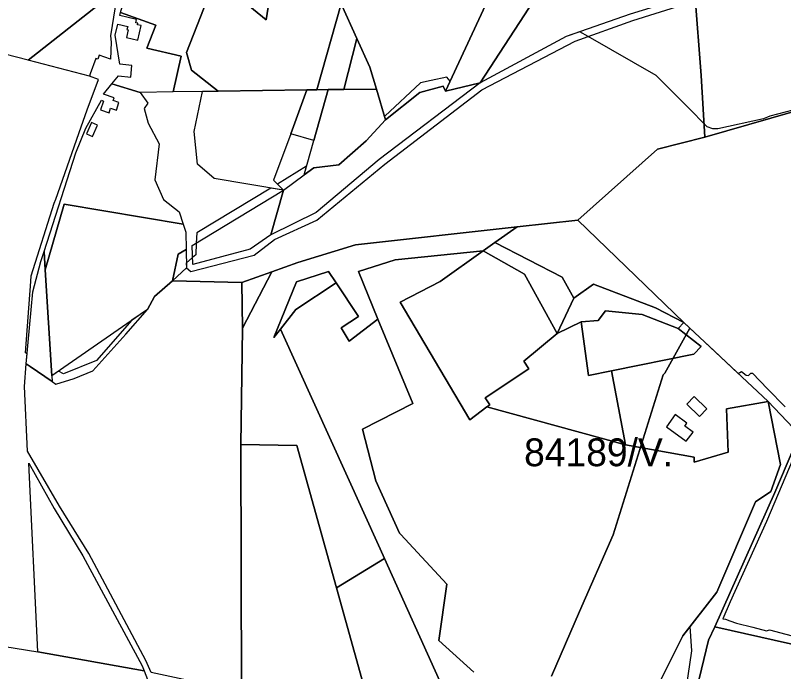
# Model space of a CAD drawing. Extents: x -477304 to -465429, y -1159113 to -1149210.
# Drawn here: x -472845.4 to -472431.3, y -1157341.2 to -1156987.3 of the extents above; entities that cross this region are included whole.
import ezdxf

# ---------------------------------------------------------------- set-up
doc = ezdxf.new("R2010")
doc.units = 0
for name, color, linetype in [('BPEJ_s', 7, 'Continuous'), ('orna_s', 7, 'Continuous'), ('PUPFL_s', 7, 'Continuous'), ('trav_porost_s', 7, 'Continuous'), ('zahrada_s', 7, 'Continuous')]:
    doc.layers.add(name, color=color, linetype=linetype)

msp = doc.modelspace()

# ---------------------------------------------------------------- linework, layer by layer
at = {"layer": 'BPEJ_s'}
for points in [[(-472413.93, -1157035.16), (-472438.8, -1157041.61), (-472442.2, -1157043.1), (-472466.87, -1157048.42), (-472469.42, -1157048.42), (-472472.61, -1157047.35), (-472474.2, -1157045.74), (-472481.59, -1157038.25), (-472500, -1157019.71), (-472536.68, -1156998.73), (-472541.24, -1156996.13), (-472548.47, -1156998.65), (-472594.99, -1157023.68), (-472613.67, -1157028.18), (-472611.13, -1157022.71), (-472612.94, -1157020.6), (-472621.36, -1157022.41), (-472627.13, -1157023.65), (-472646.22, -1157041.72), (-472646.4, -1157041.89), (-472645.86, -1157043.72), (-472656.42, -1157054.91), (-472671.16, -1157067.94), (-472684.61, -1157069.6), (-472689.73, -1157073.37), (-472688.43, -1157068.72), (-472704.2, -1157078.28), (-472700.96, -1157081.64), (-472707.8, -1157080.46), (-472747.58, -1157104.56), (-472747.9, -1157110.14), (-472748.25, -1157116.39), (-472749.89, -1157117.85), (-472753.29, -1157120.9), (-472753.24, -1157123.49), (-472760.71, -1157130.4), (-472770.46, -1157138.84), (-472774.18, -1157145.86), (-472782.62, -1157151.71), (-472801.64, -1157173.49), (-472819.54, -1157180.58), (-472822.18, -1157179.12), (-472825.81, -1157181.64), (-472825.62, -1157184.75), (-472837.37, -1157176.74), (-472839.53, -1157175.27), (-472839.03, -1157169.79), (-472839.98, -1157169.26), (-472837.17, -1157130.86), (-472836.94, -1157127.71), (-472824.44, -1157088.51), (-472823.7, -1157086.42), (-472809.94, -1157047.51), (-472806.7, -1157038.34), (-472800.69, -1157021.86), (-472805.4, -1157020.14), (-472838.58, -1157011.51), (-472798.05, -1156979.63)], [(-472413.93, -1157035.16), (-472438.8, -1157041.61), (-472442.2, -1157043.1), (-472466.87, -1157048.42), (-472469.42, -1157048.42), (-472472.61, -1157047.35), (-472474.2, -1157045.74), (-472481.59, -1157038.25), (-472500, -1157019.71), (-472536.68, -1156998.73), (-472541.24, -1156996.13), (-472548.47, -1156998.65), (-472594.99, -1157023.68), (-472613.67, -1157028.18), (-472611.13, -1157022.71), (-472612.94, -1157020.6), (-472621.36, -1157022.41), (-472627.13, -1157023.65), (-472646.22, -1157041.72), (-472646.4, -1157041.89), (-472645.86, -1157043.72), (-472656.42, -1157054.91), (-472671.16, -1157067.94), (-472684.61, -1157069.6), (-472689.73, -1157073.37), (-472688.43, -1157068.72), (-472704.2, -1157078.28), (-472700.96, -1157081.64), (-472707.8, -1157080.46), (-472747.58, -1157104.56), (-472747.9, -1157110.14), (-472748.25, -1157116.39), (-472749.89, -1157117.85), (-472753.29, -1157120.9), (-472753.24, -1157123.49), (-472760.71, -1157130.4), (-472770.46, -1157138.84), (-472774.18, -1157145.86), (-472782.62, -1157151.71), (-472801.64, -1157173.49), (-472819.54, -1157180.58), (-472822.18, -1157179.12), (-472825.81, -1157181.64), (-472825.62, -1157184.75), (-472837.37, -1157176.74), (-472839.53, -1157175.27), (-472839.03, -1157169.79), (-472839.98, -1157169.26), (-472837.17, -1157130.86), (-472836.94, -1157127.71), (-472824.44, -1157088.51), (-472823.7, -1157086.42), (-472809.94, -1157047.51), (-472806.7, -1157038.34), (-472800.69, -1157021.86), (-472805.4, -1157020.14), (-472838.58, -1157011.51), (-472798.05, -1156979.63)], [(-472598.41, -1157341.54), (-472617.22, -1157324.43), (-472612.94, -1157293.98), (-472637.71, -1157267.17), (-472638.39, -1157266.44), (-472651.15, -1157238.28), (-472658.37, -1157210.44), (-472631.29, -1157196.64), (-472649.99, -1157151.08), (-472660.55, -1157125.36), (-472640.75, -1157119.07), (-472593.21, -1157114.3), (-472586.99, -1157109.88), (-472550.78, -1157128.49), (-472544.51, -1157139.76), (-472533.84, -1157132.21), (-472500.46, -1157145.06), (-472485.08, -1157153), (-472481.89, -1157155.99), (-472495.37, -1157180.28), (-472496.22, -1157181.13), (-472523.25, -1157267.42), (-472541.3, -1157308.75), (-472556.51, -1157343.59)], [(-472593.21, -1157114.3), (-472586.99, -1157109.88), (-472550.78, -1157128.49), (-472544.51, -1157139.76), (-472533.84, -1157132.21), (-472500.46, -1157145.06), (-472485.08, -1157153), (-472481.89, -1157155.99), (-472468.78, -1157168.25), (-472455.78, -1157180.4), (-472454.11, -1157179.43), (-472451.56, -1157181.34), (-472450.28, -1157181.55), (-472449, -1157180.28), (-472448.16, -1157180.28), (-472439.97, -1157188.66), (-472430.5, -1157198.35)], [(-472598.41, -1157341.54), (-472617.22, -1157324.43), (-472612.94, -1157293.98), (-472637.71, -1157267.17), (-472638.39, -1157266.44), (-472651.15, -1157238.28), (-472658.37, -1157210.44), (-472631.29, -1157196.64), (-472649.99, -1157151.08), (-472660.55, -1157125.36), (-472640.75, -1157119.07), (-472593.21, -1157114.3)], [(-472556.51, -1157343.59), (-472541.3, -1157308.75), (-472523.25, -1157267.42), (-472496.22, -1157181.13), (-472495.37, -1157180.28), (-472481.89, -1157155.99), (-472468.78, -1157168.25), (-472455.78, -1157180.4), (-472454.11, -1157179.43), (-472451.56, -1157181.34), (-472450.28, -1157181.55), (-472449, -1157180.28), (-472448.16, -1157180.28), (-472439.97, -1157188.66), (-472430.5, -1157198.35)], [(-472424.19, -1157221.65), (-472440.5, -1157260.24), (-472460.07, -1157303.63), (-472464.14, -1157312.66), (-472462.62, -1157312.99), (-472460.29, -1157313.82)], [(-472424.19, -1157221.65), (-472440.5, -1157260.24), (-472460.07, -1157303.63), (-472464.14, -1157312.66), (-472462.62, -1157312.99), (-472460.29, -1157313.82), (-472456.66, -1157315.11), (-472447.96, -1157317.29), (-472440.5, -1157319.16), (-472439.01, -1157318.73), (-472406.47, -1157327.24)], [(-472460.29, -1157313.82), (-472456.66, -1157315.11), (-472447.96, -1157317.29), (-472440.5, -1157319.16), (-472439.01, -1157318.73), (-472406.47, -1157327.24)], [(-472483.67, -1157349.57), (-472480.91, -1157330), (-472481.7, -1157316.87), (-472485.61, -1157321.95), (-472502.65, -1157355.77)], [(-472483.67, -1157349.57), (-472480.91, -1157330), (-472481.7, -1157316.87), (-472485.61, -1157321.95), (-472502.65, -1157355.77)]]:
    msp.add_lwpolyline(points, dxfattribs=at)
at = {"layer": 'orna_s'}
for points in [[(-472676.83, -1157027.33), (-472683, -1157027.41), (-472669.87, -1156981.12), (-472661.4, -1156999.7), (-472668.39, -1157027.23)], [(-472784.59, -1156995.13), (-472785.56, -1156999.27), (-472779.43, -1157000.71), (-472777.57, -1156992.83), (-472779.54, -1156992.37), (-472779.35, -1156991.58), (-472780.52, -1156991.31), (-472780.09, -1156989.46), (-472789.14, -1156987.32), (-472788.7, -1156985.79), (-472769.76, -1156992.64), (-472774.55, -1157004.99), (-472756.02, -1157009.32), (-472760.45, -1157028.62), (-472778.2, -1157028.9), (-472793.36, -1157024.15), (-472789.83, -1157020), (-472783.26, -1157020.66), (-472782.62, -1157014.29), (-472789.19, -1157013.63), (-472791.63, -1156997.94), (-472790.27, -1156992.12), (-472784.9, -1156993.31), (-472785.29, -1156994.97)], [(-472676.83, -1157027.33), (-472668.39, -1157027.23), (-472650.8, -1157027.03), (-472645.86, -1157043.72), (-472656.42, -1157054.91), (-472671.16, -1157067.94), (-472684.61, -1157069.6), (-472689.73, -1157073.37), (-472684.55, -1157054.88)]]:
    msp.add_lwpolyline(points, close=True, dxfattribs=at)
at = {"layer": 'PUPFL_s'}
for points in [[(-472476.37, -1156975.29), (-472460.19, -1156975.26), (-472426.99, -1156959.38), (-472415.58, -1156949.24), (-472394.67, -1156915.11), (-472375.46, -1156896.76), (-472369.2, -1156880.22), (-472357.97, -1156850.39), (-472351.8, -1156850.64), (-472270.77, -1156853.98), (-472230.8, -1156865.95), (-472215.62, -1156866.51), (-472221.16, -1156906.32), (-472251.67, -1156919.39), (-472287.03, -1156938.71), (-472307.14, -1156958.77), (-472336.68, -1156966.17), (-472382.8, -1156997.43), (-472414.59, -1157035.96), (-472473.75, -1157053.08), (-472475.82, -1157019.69), (-472479.18, -1156975.3)], [(-472722.89, -1156927.37), (-472701.18, -1156931.48), (-472710.31, -1156989.77), (-472726.76, -1156976.09)], [(-472707.28, -1157125.61), (-472723.28, -1157131.37), (-472760.71, -1157130.4), (-472753.24, -1157123.49), (-472750.8, -1157125.46), (-472716.75, -1157116.55), (-472705.79, -1157108.09), (-472683.02, -1157097.79), (-472646.35, -1157067.59), (-472593.93, -1157027.42), (-472543.78, -1157001.28), (-472512.56, -1156990.09), (-472485.63, -1156981.69), (-472479.18, -1156975.3), (-472475.82, -1157019.69), (-472473.75, -1157053.08), (-472499.35, -1157059.5), (-472542.32, -1157097.74), (-472575.02, -1157101.39), (-472662.17, -1157111.11), (-472693.12, -1157120.63)], [(-472661.4, -1156999.7), (-472654.29, -1157015.28), (-472650.8, -1157027.03), (-472668.39, -1157027.23)], [(-472613.67, -1157028.18), (-472594.99, -1157023.68), (-472649.3, -1157065.04), (-472683.27, -1157093.63), (-472707.8, -1157105.66), (-472700.96, -1157081.64), (-472689.73, -1157073.37), (-472684.61, -1157069.6), (-472671.16, -1157067.94), (-472656.42, -1157054.91), (-472645.86, -1157043.72), (-472627.42, -1157028.97), (-472614.9, -1157025.53)], [(-472700.96, -1157081.64), (-472707.8, -1157105.66), (-472718.81, -1157113.46), (-472749.79, -1157121.64), (-472750.05, -1157111.45)], [(-472669.82, -1157155.75), (-472660.44, -1157149.64), (-472672.57, -1157131.47), (-472676.67, -1157125.41), (-472693.91, -1157130.95), (-472706.12, -1157161.04), (-472702.59, -1157156.49), (-472648.89, -1157274.98), (-472646.49, -1157280.27), (-472672.37, -1157296.06), (-472693.71, -1157219.24), (-472723.84, -1157218.79), (-472723.2, -1157169.14), (-472723.06, -1157156.02), (-472707.28, -1157125.61), (-472693.12, -1157120.63), (-472662.17, -1157111.11), (-472575.02, -1157101.39), (-472586.99, -1157109.88), (-472593.21, -1157114.3), (-472640.75, -1157119.07), (-472660.55, -1157125.36), (-472649.99, -1157151.08), (-472665.46, -1157162.93)], [(-472575.02, -1157101.39), (-472542.32, -1157097.74), (-472485.08, -1157153), (-472500.46, -1157145.06), (-472533.84, -1157132.21), (-472544.51, -1157139.76), (-472550.78, -1157128.49), (-472586.99, -1157109.88)], [(-472723.06, -1157156.02), (-472723.28, -1157131.37), (-472707.28, -1157125.61)], [(-472706.12, -1157161.04), (-472693.91, -1157130.95), (-472676.67, -1157125.41), (-472672.57, -1157131.47), (-472694.34, -1157145.85), (-472702.59, -1157156.49)], [(-472823.61, -1157186.12), (-472813.79, -1157183.16), (-472803.62, -1157179.02), (-472785.85, -1157159.22), (-472774.18, -1157145.86), (-472770.46, -1157138.84), (-472760.71, -1157130.4), (-472723.28, -1157131.37), (-472723.06, -1157156.02), (-472723.2, -1157169.14), (-472723.84, -1157218.79), (-472723.47, -1157352.06), (-472772.16, -1157341.61), (-472775.19, -1157335.28), (-472805.77, -1157277.43), (-472821.57, -1157251.92), (-472838.86, -1157222.39), (-472840.59, -1157187.36), (-472839.53, -1157175.27), (-472837.37, -1157176.74), (-472825.62, -1157184.75)], [(-472347.56, -1157183.32), (-472339.55, -1157180.12), (-472303.39, -1157223.71), (-472317.87, -1157249.9), (-472352.64, -1157302.93), (-472361.12, -1157331.82), (-472362.44, -1157336.33), (-472363.67, -1157340.52), (-472468.5, -1157317.01), (-472436.15, -1157244.53), (-472422.84, -1157213.39)], [(-472723.47, -1157352.06), (-472723.84, -1157218.79), (-472693.71, -1157219.24), (-472672.37, -1157296.06), (-472649.06, -1157379.97), (-472723.42, -1157378.79)], [(-472777.12, -1157338.14), (-472775.98, -1157340.79), (-472833.39, -1157330.57), (-472838.12, -1157228.84), (-472824.47, -1157253.25), (-472809, -1157278.79)], [(-472755.87, -1157384.62), (-472741.39, -1157417.58), (-472839.21, -1157397.68), (-472899.31, -1157385.46), (-472932.91, -1157314.49), (-472907.89, -1157318.53), (-472833.39, -1157330.57), (-472775.98, -1157340.79), (-472765.84, -1157367.33)]]:
    msp.add_lwpolyline(points, close=True, dxfattribs=at)
for points in [[(-472798.05, -1156979.63), (-472838.58, -1157011.51), (-472870.08, -1157003.31), (-472912.09, -1156919.14)], [(-472726.76, -1156976.09), (-472710.31, -1156989.77), (-472701.18, -1156931.48)], [(-472669.87, -1156981.12), (-472683, -1157027.41), (-472688.28, -1157027.47), (-472736.13, -1157028.23), (-472750.55, -1157016.85), (-472753.14, -1157007.28), (-472738.09, -1156968.74)], [(-472592.11, -1156981.8), (-472613.67, -1157028.18), (-472614.9, -1157025.53), (-472627.42, -1157028.97), (-472645.86, -1157043.72), (-472650.8, -1157027.03), (-472654.29, -1157015.28), (-472661.4, -1156999.7), (-472669.87, -1156981.12)], [(-472422.84, -1157213.39), (-472439.7, -1157195.45), (-472485.08, -1157153), (-472542.32, -1157097.74), (-472499.35, -1157059.5), (-472473.75, -1157053.08), (-472414.59, -1157035.96)], [(-472614.96, -1157349.85), (-472646.49, -1157280.27), (-472648.89, -1157274.98), (-472702.59, -1157156.49), (-472694.34, -1157145.85), (-472672.57, -1157131.47), (-472660.44, -1157149.64), (-472669.82, -1157155.75), (-472665.46, -1157162.93), (-472649.99, -1157151.08), (-472631.29, -1157196.64), (-472658.37, -1157210.44), (-472651.15, -1157238.28), (-472638.39, -1157266.44), (-472637.71, -1157267.17), (-472612.94, -1157293.98), (-472617.22, -1157324.43), (-472598.41, -1157341.54)], [(-472502.65, -1157355.77), (-472485.61, -1157321.95), (-472467.4, -1157298.27), (-472446.52, -1157249.57), (-472438.3, -1157244.15), (-472433.07, -1157229.5), (-472439.7, -1157195.45), (-472422.84, -1157213.39), (-472436.15, -1157244.53), (-472468.5, -1157317.01), (-472471.77, -1157324.14), (-472494.15, -1157416.62)], [(-472649.06, -1157379.97), (-472672.37, -1157296.06), (-472646.49, -1157280.27), (-472614.96, -1157349.85)], [(-472419.32, -1157452.73), (-472445.51, -1157477.18), (-472475.87, -1157518.03), (-472490.13, -1157501.94), (-472501.42, -1157492.54), (-472523.91, -1157482.03), (-472521.13, -1157473.1), (-472517.23, -1157464.05), (-472510.07, -1157410.45), (-472494.15, -1157416.62), (-472471.77, -1157324.14), (-472468.5, -1157317.01), (-472363.67, -1157340.52)]]:
    msp.add_lwpolyline(points, dxfattribs=at)
at = {"layer": 'trav_porost_s'}
for points in [[(-472534.32, -1156930.51), (-472594.99, -1157023.68), (-472613.67, -1157028.18), (-472592.11, -1156981.8)], [(-472598.41, -1157341.54), (-472617.22, -1157324.43), (-472612.94, -1157293.98), (-472637.71, -1157267.17), (-472638.39, -1157266.44), (-472651.15, -1157238.28), (-472658.37, -1157210.44), (-472631.29, -1157196.64), (-472649.99, -1157151.08), (-472660.55, -1157125.36), (-472640.75, -1157119.07), (-472593.21, -1157114.3), (-472616.43, -1157130.77), (-472638.07, -1157141.95), (-472600.39, -1157205.49), (-472591.35, -1157198.47), (-472516.56, -1157218.82), (-472479.55, -1157225.55), (-472479.65, -1157228.32), (-472461.26, -1157222.81), (-472462.13, -1157199.46), (-472439.7, -1157195.45), (-472433.07, -1157229.5), (-472438.3, -1157244.15), (-472446.52, -1157249.57), (-472467.4, -1157298.27), (-472485.61, -1157321.95), (-472502.65, -1157355.77)]]:
    msp.add_lwpolyline(points, dxfattribs=at)
for points in [[(-472488.17, -1156978.52), (-472514.05, -1156986.63), (-472548.47, -1156998.65), (-472594.99, -1157023.68), (-472534.32, -1156930.51), (-472527.17, -1156932.93), (-472531.76, -1156938.49), (-472518.65, -1156950.57), (-472515.08, -1156948.24), (-472523.63, -1156939.44), (-472520.99, -1156935.02), (-472505.51, -1156940.26), (-472497.53, -1156942.98), (-472475.52, -1156950.49), (-472482.8, -1156973.95)], [(-472785.66, -1156975.24), (-472768.75, -1156978.87), (-472755.96, -1156980.08), (-472746.73, -1156964.87), (-472738.09, -1156968.74), (-472753.14, -1157007.28), (-472750.55, -1157016.85), (-472736.13, -1157028.23), (-472744.58, -1157028.37), (-472760.45, -1157028.62), (-472756.02, -1157009.32), (-472774.55, -1157004.99), (-472769.76, -1156992.64), (-472788.7, -1156985.79)], [(-472794.07, -1157010.91), (-472800.22, -1157008.7), (-472801.05, -1157011.01), (-472802.14, -1157010.62), (-472805.09, -1157018.82), (-472805.4, -1157020.14), (-472838.58, -1157011.51), (-472798.05, -1156979.63), (-472791.68, -1156982.66), (-472794.11, -1156998.29), (-472793.75, -1157001.77)], [(-472797.86, -1157033.53), (-472799.46, -1157038.32), (-472794.95, -1157039.83), (-472794.13, -1157037.36), (-472791, -1157038.41), (-472789.6, -1157034.23), (-472792.73, -1157033.19), (-472792.24, -1157031.72), (-472797.98, -1157029.8), (-472793.36, -1157024.15), (-472778.2, -1157028.9), (-472774.01, -1157034.73), (-472776.1, -1157037.57), (-472773.93, -1157045.48), (-472767.9, -1157056.5), (-472770.25, -1157076.03), (-472765.58, -1157086.68), (-472757.09, -1157093.25), (-472754.99, -1157099.86), (-472819.09, -1157089.21), (-472829.31, -1157124.46), (-472829.91, -1157114.71), (-472812.87, -1157061.47), (-472807.38, -1157048.17), (-472799.09, -1157033.12)], [(-472744.58, -1157028.37), (-472736.13, -1157028.23), (-472688.28, -1157027.47), (-472697.04, -1157051.22), (-472706.25, -1157076.16), (-472700.96, -1157081.64), (-472738.29, -1157075.22), (-472747.22, -1157067.62), (-472749.04, -1157049.98)], [(-472803.94, -1157052.68), (-472801.13, -1157046.59), (-472804.31, -1157045.12), (-472807.12, -1157051.21)], [(-472825.81, -1157181.64), (-472829.31, -1157124.46), (-472819.09, -1157089.21), (-472754.99, -1157099.86), (-472753.59, -1157104.29), (-472753.42, -1157113.5), (-472757.75, -1157116.13), (-472760.71, -1157130.4), (-472770.46, -1157138.84), (-472774.18, -1157145.86)], [(-472757.75, -1157116.13), (-472753.42, -1157113.5), (-472753.24, -1157123.49), (-472760.71, -1157130.4)], [(-472553.42, -1157158.94), (-472570.93, -1157126.92), (-472593.21, -1157114.3), (-472586.99, -1157109.88), (-472550.78, -1157128.49), (-472544.51, -1157139.76)], [(-472825.81, -1157181.64), (-472825.62, -1157184.75), (-472837.37, -1157176.74), (-472839.53, -1157175.27), (-472836.01, -1157136.42), (-472831.64, -1157120.1), (-472829.91, -1157114.71), (-472829.31, -1157124.46)], [(-472571.38, -1157173.81), (-472568.72, -1157177.93), (-472592.13, -1157193.53), (-472589.78, -1157197.25), (-472591.35, -1157198.47), (-472600.39, -1157205.49), (-472638.07, -1157141.95), (-472616.43, -1157130.77), (-472593.21, -1157114.3), (-472570.93, -1157126.92), (-472553.42, -1157158.94)], [(-472507.52, -1157148.69), (-472527.37, -1157146.61), (-472531.36, -1157151.85), (-472540.5, -1157152.57), (-472553.42, -1157158.94), (-472544.51, -1157139.76), (-472533.84, -1157132.21), (-472500.46, -1157145.06), (-472485.08, -1157153), (-472488.21, -1157156.25)], [(-472479.72, -1157170.02), (-472524.05, -1157178.96), (-472536.58, -1157181.49), (-472540.5, -1157152.57), (-472531.36, -1157151.85), (-472527.37, -1157146.61), (-472507.52, -1157148.69), (-472488.21, -1157156.25), (-472475.83, -1157165.95)], [(-472516.56, -1157218.82), (-472591.35, -1157198.47), (-472589.78, -1157197.25), (-472592.13, -1157193.53), (-472568.72, -1157177.93), (-472571.38, -1157173.81), (-472553.42, -1157158.94), (-472540.5, -1157152.57), (-472536.58, -1157181.49), (-472524.05, -1157178.96)], [(-472479.72, -1157170.02), (-472475.83, -1157165.95), (-472488.21, -1157156.25), (-472485.08, -1157153), (-472439.7, -1157195.45), (-472462.13, -1157199.46), (-472461.26, -1157222.81), (-472479.65, -1157228.32), (-472479.55, -1157225.55), (-472516.56, -1157218.82), (-472524.05, -1157178.96)], [(-472476.74, -1157203.66), (-472472.67, -1157199.52), (-472479.48, -1157192.84), (-472483.54, -1157196.97)], [(-472483.8, -1157216.96), (-472480.19, -1157212.01), (-472484.61, -1157208.78), (-472483.49, -1157207.26), (-472489.84, -1157202.6), (-472494.46, -1157209.18)]]:
    msp.add_lwpolyline(points, close=True, dxfattribs=at)
at = {"layer": 'zahrada_s'}
msp.add_lwpolyline([(-472688.28, -1157027.47), (-472683, -1157027.41), (-472676.83, -1157027.33), (-472684.55, -1157054.88), (-472697.04, -1157051.22)], close=True, dxfattribs=at)

# ---------------------------------------------------------------- texts
at = {"layer": 'BPEJ_s'}
msp.add_text('84189/V.', height=15, dxfattribs=at).set_placement((-472571.22, -1157230.43))

doc.saveas('drawing.dxf')
